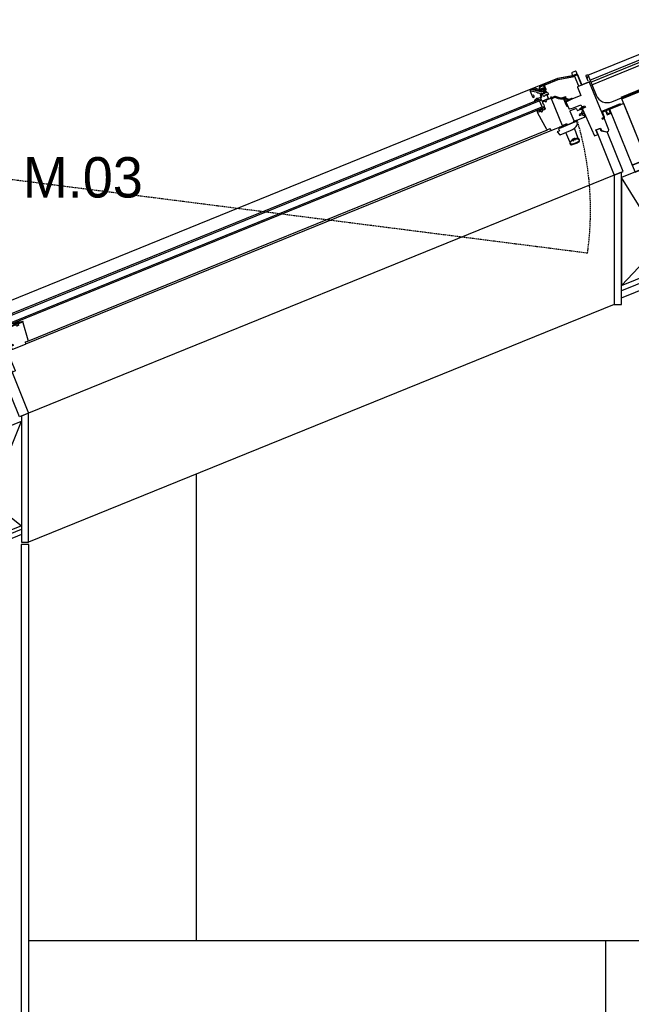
# Model space of a CAD drawing. Header units: millimetres. Extents: x -297000 to 504135, y -166520 to 252050.
# Tile 347 of 416: x 75977 to 77491, y -9397 to -6960. Entities that reach past the tile are written whole.
import ezdxf

# ---------------------------------------------------------------- set-up
doc = ezdxf.new("R2010")
doc.units = ezdxf.units.MM
doc.header["$MEASUREMENT"] = 0
doc.linetypes.add('HIDDEN2', pattern=[4.762499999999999, 3.175, -1.5875])
for name, color, linetype in [('010_T0100_T', 4, 'Continuous'), ('068_HATCH_H', 8, 'Continuous'), ('210_INSUL_G', 8, 'Continuous'), ('210_WALEX_E', 2, 'Continuous'), ('210_WALEX_G', 2, 'Continuous'), ('220_WALIN_E', 1, 'Continuous'), ('310_WINDO_E', 1, 'Continuous'), ('310_WINDO_G', 1, 'Continuous'), ('420_WAFIN_G', 1, 'Continuous'), ('450_CEIFI_G', 2, 'Continuous'), ('480_OTHFI_G', 4, 'Continuous')]:
    doc.layers.add(name, color=color, linetype=linetype)
doc.styles.add('VMX 2 MEDIUM 100', font='unvr55w.TTF', dxfattribs={"height": 200})

# ---------------------------------------------------------------- blocks, each defined once
blk = doc.blocks.new('VELUX')
at = {"layer": '310_WINDO_E', "color": 8, "linetype": 'HIDDEN2'}
blk.add_lwpolyline([(-184.5886118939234, -309.8431769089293), (-1556.357164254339, 462.4099769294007)], dxfattribs=at)
at = {"layer": '310_WINDO_E', "color": 8}
for points in [[(-161.6204545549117, 118.7208211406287), (-1665.873654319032, 118.7208211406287), (-1665.873654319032, 77.01371055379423)], [(-152.5837629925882, 5.019762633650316), (-1558.883764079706, 5.001187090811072)], [(-1550.133784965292, 10.0001629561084), (-161.3325716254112, 10.02078669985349)], [(-121.190602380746, -38.45033588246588), (-121.9175979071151, -12.64448707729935)], [(-99.1848527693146, -38.45439188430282), (-98.40717948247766, -10.94626253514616)], [(-50.58843390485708, -155.8921760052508), (-1615.588433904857, -155.8921760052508)]]:
    blk.add_lwpolyline(points, dxfattribs=at)
at = {"layer": '310_WINDO_E', "color": 8, "linetype": 'HIDDEN2'}
for centre, start, end in [((-887.9730166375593, 76.28388679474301), 149.9849371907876, 179.7231979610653), ((-852.9730166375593, 76.28388679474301), 329.9848841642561, 354.6872389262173)]:
    blk.add_arc(centre, 771.9007230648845, start, end, dxfattribs=at)
at = {"layer": '310_WINDO_G', "color": 2}
blk.add_line((-50.58855096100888, -35.89217599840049), (-50.5892532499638, -41.89217595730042), dxfattribs=at)
at = {"layer": '310_WINDO_G', "color": 3}
for points in [[(-23.12093343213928, 90.99732448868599), (-18.96818735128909, 95.14909854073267, -0.6681786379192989), (-17.77327054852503, 94.65398392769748), (-17.77473482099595, 82.14398401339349, -0.414213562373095), (-18.274793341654, 81.64404254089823), (-40.67479318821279, 81.64666441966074, -0.414213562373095), (-41.17473466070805, 82.14672294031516), (-41.1706192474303, 117.3067226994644, 0.4142135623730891), (-42.57045537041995, 118.7068865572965), (-51.71342464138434, 118.7079567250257, 0.3541185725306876), (-52.83840099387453, 117.797186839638), (-54.13506354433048, 111.700378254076, -0.414213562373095), (-54.96536815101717, 111.1613102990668), (-90.47045504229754, 118.7124931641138), (-161.6204545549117, 118.7208211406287, 0.4142135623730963), (-165.2708817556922, 115.071248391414), (-165.2726257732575, 100.1712484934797, 0.9999999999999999), (-160.5726258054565, 100.170698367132), (-160.5721985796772, 103.8206983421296)], [(-23.17448144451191, 84.30902156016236), (-23.17295981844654, 97.3090214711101, -0.9999999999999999), (-17.77295985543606, 97.3083894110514), (-17.78028707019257, 44.70838983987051, 0.414213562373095), (11.91623639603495, 15.0049137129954), (146.9162363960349, 15.0049137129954, 0.6681786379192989), (147.6235429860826, 16.71193771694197), (138.3981417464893, 22.13245171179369)], [(-1572.027334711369, 89.0317244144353), (-1578.642029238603, 89.80203719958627, 0.2338904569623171), (-1580.369612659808, 89.39856226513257, -0.5246925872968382), (-1582.90203691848, 90.11979978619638, 0.2464163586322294), (-1584.248284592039, 91.40103838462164), (-1590.624879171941, 93.2171003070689, 0.444655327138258), (-1593.142272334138, 91.64111606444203), (-1593.232182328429, 91.13155992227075, -0.3639702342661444), (-1594.217086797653, 90.30532337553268), (-1607.372097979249, 90.30686314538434, 0.3888787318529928), (-1611.357304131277, 86.65595255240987), (-1611.859791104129, 80.92023261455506, -0.3888787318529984), (-1612.856092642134, 80.0075049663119), (-1662.873303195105, 80.01335938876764, 0.4142135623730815), (-1665.873654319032, 77.01371055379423, 0.4142135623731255), (-1662.87400548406, 74.0133594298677), (-1660.874005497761, 74.0131253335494, -0.41421356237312), (-1659.87412255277, 73.01300829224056), (-1659.878710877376, 33.81269437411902, 1.106206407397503), (-1656.909033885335, 34.1126013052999), (-1657.827276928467, 37.31245428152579), (-1657.827042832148, 39.31245426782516)], [(-133.7732368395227, 91.91795567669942), (-131.6732368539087, 91.91770987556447, -0.4142135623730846), (-130.8733304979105, 91.11761624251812), (-130.8743605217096, 82.31761630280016, -0.414213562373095), (-132.0745009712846, 81.11775676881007), (-146.0745008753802, 81.11939544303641, -0.4142135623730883), (-147.2743604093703, 82.31953589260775), (-147.2735705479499, 89.06771052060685, 0.4477953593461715), (-149.8332897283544, 91.35326875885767), (-154.5041649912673, 90.82243176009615, -0.2635324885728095), (-155.2297859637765, 91.13109024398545, 0.5296731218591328), (-160.0201700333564, 90.85931185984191, -0.2489284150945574), (-160.6623930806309, 90.47177289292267), (-163.1880369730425, 90.33272055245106, 1.105060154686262), (-163.0147904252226, 88.28145128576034), (-160.1244181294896, 88.28111297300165)], [(-1651.188249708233, 55.27961874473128), (-1648.050242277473, 57.23995273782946, -0.5890450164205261), (-1646.520422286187, 56.39172557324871), (-1646.52113627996, 50.29172561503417, -0.4142135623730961), (-1676.824682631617, 19.99527238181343), (-1791.461411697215, 20.00869040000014, 0.0655434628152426), (-1791.720234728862, 19.9746465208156), (-1801.82500266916, 17.26834973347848)], [(-1651.429648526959, 37.5571118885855), (-1651.430121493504, 33.51632608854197, -0.9999999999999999), (-1653.380121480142, 33.51655433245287), (-1653.377617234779, 54.91155418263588, -0.4142135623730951), (-1649.727190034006, 58.56112693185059), (-1630.021215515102, 58.55882038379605, -0.41421356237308), (-1628.371408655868, 56.90862726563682), (-1628.37179997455, 53.56539928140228, -0.9999999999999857), (-1630.371799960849, 53.56563337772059), (-1630.371448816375, 56.56563335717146)]]:
    blk.add_lwpolyline(points, format="xyb", dxfattribs=at)
at = {"layer": '310_WINDO_G', "color": 1}
for points in [[(-139.7978607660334, 104.7955321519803), (-138.5080906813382, 106.0850003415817, 0.1989123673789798), (-138.3909002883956, 106.3678293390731, 0.4142135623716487), (-138.7908534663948, 106.7678761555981), (-139.7408534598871, 106.7679873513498, -0.4142135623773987), (-140.2407949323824, 107.2680458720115, -0.3639702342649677), (-139.8275613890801, 107.7604013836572), (-133.103774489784, 108.9451749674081, 0.3639702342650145), (-132.6905409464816, 109.4375304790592, 0.414213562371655), (-133.1904824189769, 109.9375889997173), (-140.1437862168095, 109.9384028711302, -0.5773502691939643), (-140.7498810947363, 110.9884738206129), (-138.1341668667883, 115.5177993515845, -0.267949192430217), (-137.7011249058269, 115.767748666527), (-130.289800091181, 115.7668811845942, -0.4142135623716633), (-129.789858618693, 115.2668226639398), (-129.7904906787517, 109.8668227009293, -0.4142135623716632), (-130.2905491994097, 109.3668812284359), (-130.6905491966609, 109.3669280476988, 0.4142135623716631), (-131.1906077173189, 108.8669865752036), (-131.1906462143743, 108.5380873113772, 0.3639702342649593), (-130.7775279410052, 108.0456350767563), (-129.153913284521, 107.7591520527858, -0.3639702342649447), (-128.7407950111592, 107.2666998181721, -0.4142135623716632), (-129.24085353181, 106.7667583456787), (-130.1908535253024, 106.7668695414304, 0.4142135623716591), (-130.5909003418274, 106.3669163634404, 0.1989123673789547), (-130.4737761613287, 106.0840599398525), (-128.0533488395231, 103.6630659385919, 0.1989123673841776), (-127.8205174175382, 103.5665920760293, 0.4142135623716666), (-127.4911895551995, 103.8958428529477), (-127.4896479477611, 117.0665534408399, 0.4142135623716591), (-128.4895308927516, 118.0666704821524), (-138.7400861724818, 118.0678702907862, 0.2679491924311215), (-139.6061700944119, 117.5679716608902), (-143.2840456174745, 111.1994259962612, -0.4663076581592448), (-144.0384676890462, 111.0664920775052), (-152.0248137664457, 117.7694252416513), (-161.6426720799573, 117.770550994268), (-160.4488154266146, 117.7704112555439), (-148.8212338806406, 110.588880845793, -0.1085948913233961), (-146.9712921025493, 108.7964028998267, 0.2315054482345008), (-141.2466054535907, 105.2717078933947, -0.1236823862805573), (-139.8532008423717, 104.8297117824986), (-134.4711718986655, 101.5056151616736), (-135.105502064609, 99.14563687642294, -0.2813554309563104), (-135.7817108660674, 98.62688935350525), (-138.8220059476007, 98.61614878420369), (-140.9055273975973, 99.90299184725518, 0.1113443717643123), (-142.153440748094, 100.3325340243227, -0.2130794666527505), (-150.9485267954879, 105.7548930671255, 0.1016607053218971), (-152.7057283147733, 107.4113896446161), (-164.5794259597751, 114.8236917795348, -0.4243871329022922), (-161.6426720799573, 117.770550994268)], [(-157.2100111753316, 115.7700321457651), (-153.4016905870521, 115.7695863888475, -0.1763269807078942), (-153.0803104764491, 115.6525709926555), (-144.9291209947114, 108.8112849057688, 0.3027756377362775), (-143.8264557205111, 108.6892253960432, -0.5622077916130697), (-141.4907949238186, 107.2681921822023), (-141.4910253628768, 105.2994379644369)], [(-135.2099738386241, 91.95839611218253, 0.01401238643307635), (-131.6732368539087, 91.91770987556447, -0.01401238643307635), (-135.2099738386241, 91.95839611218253, -0.7514281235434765), (-139.0579065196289, 91.17254945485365), (-139.6729935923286, 92.96826802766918, -0.1246883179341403), (-139.3429830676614, 94.2703952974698, 0.5118895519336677), (-139.5546578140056, 94.7086865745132), (-143.9784421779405, 95.48925302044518, 0.413478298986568), (-144.3258756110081, 95.24668750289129), (-145.1051307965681, 90.89423054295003, -1.050481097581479), (-145.6990392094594, 90.9742372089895), (-144.8429189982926, 97.23671808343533, -0.3749904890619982), (-143.2574762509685, 98.62000375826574), (-141.2455371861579, 98.61976826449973, -0.1316524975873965), (-140.7955513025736, 98.49913845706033), (-139.342288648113, 97.6598700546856, 0.1320706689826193), (-139.1918001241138, 97.61966046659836), (-135.0587461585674, 97.62597185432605, -0.2126525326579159), (-134.1525368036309, 97.26200115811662, 0.2029353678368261), (-133.7217827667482, 97.07960199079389), (-133.6922265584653, 97.07959853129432, 0.3048829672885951), (-133.1365723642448, 97.45304509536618), (-132.6580567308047, 98.62652373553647), (-132.6552872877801, 99.73594719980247, 0.6135550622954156), (-132.9578843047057, 99.92462593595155), (-133.7202858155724, 99.41608684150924, -0.9584509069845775), (-133.9411451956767, 99.74915340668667), (-133.1549585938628, 100.5186361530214, -0.2044135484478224), (-132.0720557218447, 100.9805120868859, -0.2044135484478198), (-130.9892610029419, 100.5183826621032), (-130.2032545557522, 99.74871589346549, -0.9584509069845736), (-130.4241918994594, 99.41570103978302), (-131.1864743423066, 99.92441859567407, 0.6135550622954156), (-131.4891155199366, 99.7358107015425), (-131.4866057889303, 98.62638661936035), (-131.0083648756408, 97.45279599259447, 0.3048829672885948), (-130.4527981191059, 97.07921936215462), (-130.423241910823, 97.07921590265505, 0.2029353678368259), (-129.9924451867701, 97.26151422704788, -0.5188654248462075), (-128.0541579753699, 96.95566547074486), (-127.7172286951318, 96.27052934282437, 0.1055898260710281), (-127.4586798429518, 95.94246278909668, -0.5722618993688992), (-127.0381744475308, 90.29196573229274, -0.2990716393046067), (-128.1338837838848, 90.21998866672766, 0.1581817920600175), (-131.6732368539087, 91.91770987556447)], [(-128.8068245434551, 98.25548291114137, -0.4931450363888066), (-129.2898599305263, 97.62612948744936), (-130.180828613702, 97.62623377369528, -0.3394542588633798), (-130.6637481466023, 97.99688077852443), (-130.8650946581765, 98.748668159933, -0.4931454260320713), (-130.5752727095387, 99.12627995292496), (-130.4662403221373, 99.12626719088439, 0.4931454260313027), (-130.1764183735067, 99.50387898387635), (-130.6723802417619, 101.355700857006, 0.3394542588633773), (-131.1552997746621, 101.726347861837), (-132.9946369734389, 101.7265631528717, 0.3394542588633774), (-133.4776432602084, 101.3560292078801), (-133.9740386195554, 99.50432348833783, 0.4931454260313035), (-133.6843050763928, 99.12664385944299), (-133.5752726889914, 99.12663109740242, -0.4931454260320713), (-133.2855391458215, 98.74895146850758), (-133.4870616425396, 97.99721124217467, -0.3394542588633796), (-133.9700679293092, 97.62667729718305), (-138.9702456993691, 97.62726255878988, -0.1316524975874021), (-139.3202347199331, 97.72108574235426), (-140.4290055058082, 98.36140790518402, -1.000000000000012), (-139.9289041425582, 99.2273747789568), (-139.0521684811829, 98.72105437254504, 0.1316524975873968), (-138.7021794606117, 98.62723118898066), (-135.7817108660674, 98.62688935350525, 0.339454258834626), (-135.105502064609, 99.14563687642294), (-133.9898282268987, 103.3074397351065, 0.1539147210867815), (-134.0081422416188, 103.7280293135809), (-134.965012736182, 106.3579671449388, 0.339454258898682), (-135.64110008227, 106.8768729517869), (-139.7685137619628, 106.8773560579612, -0.8838569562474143), (-139.8537674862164, 107.5668038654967), (-138.6183967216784, 107.8772214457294), (-134.9862160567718, 107.8767963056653, 1), (-134.1862160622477, 107.8767026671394), (-130.3038541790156, 107.8762482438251), (-129.0685561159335, 107.5655414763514, -0.8838569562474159), (-129.1539712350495, 106.8761136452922), (-133.0839679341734, 106.8765736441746, 0.4931454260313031), (-133.7602191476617, 105.9954794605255), (-132.5084878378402, 103.2453329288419, 0.3394542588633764), (-131.832400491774, 102.7264271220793), (-131.1551827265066, 102.7263478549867, -0.3394542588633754), (-129.7064241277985, 101.6144068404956), (-128.806824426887, 98.2554824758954)], [(-1552.752525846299, 64.00046984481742), (-1558.992672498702, 60.08607464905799, -0.1410144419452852), (-1559.25842829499, 60.00963687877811), (-1559.575759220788, 60.00967402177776, -0.5479027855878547), (-1559.717391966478, 60.53612698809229), (-1557.281161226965, 62.91749315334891, 0.7740874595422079), (-1557.921242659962, 64.00107483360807, 0.1273401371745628), (-1558.201758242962, 63.8353717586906), (-1561.869314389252, 60.15695369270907, -0.1993271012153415), (-1562.223448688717, 60.00998392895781), (-1562.603602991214, 60.01002842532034, -0.6701119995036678), (-1562.814538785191, 60.5233152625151), (-1560.373487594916, 62.93786080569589, 0.80753206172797), (-1561.069084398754, 64.00144328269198, 0.106481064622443), (-1561.298184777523, 63.8516086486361), (-1564.947165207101, 60.15890288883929, -0.2004910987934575), (-1565.302876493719, 60.0103443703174), (-1565.68929518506, 60.01038959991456, -0.6665598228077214), (-1565.902315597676, 60.52159410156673), (-1563.47386796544, 62.97132496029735, 0.9999998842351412), (-1564.40533254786, 63.87817320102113), (-1568.023377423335, 60.16191694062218, -0.2024250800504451), (-1568.381691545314, 60.01070473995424), (-1582.176750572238, 60.01231942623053, -0.3647853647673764), (-1582.669353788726, 60.42697067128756), (-1583.247407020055, 63.76368861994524, 0.3647853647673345), (-1583.542968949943, 64.01247936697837), (-1584.538389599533, 64.0125958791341, 0.3647135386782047), (-1584.833996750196, 63.76394927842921), (-1585.413737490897, 60.42716611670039, -0.3647135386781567), (-1585.906415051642, 60.01275597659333), (-1616.672576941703, 60.01635709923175), (-1626.161010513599, 61.50499771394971), (-1638.291749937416, 61.50655469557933), (-1650.270668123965, 60.08255481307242, 0.08308792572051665), (-1650.524140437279, 60.0085370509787), (-1653.168512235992, 58.73145243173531, 1.000000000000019), (-1652.601635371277, 57.56155900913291), (-1650.166386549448, 58.74156924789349, -0.08341632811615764), (-1649.911974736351, 58.81604149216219), (-1638.214835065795, 60.20654481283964), (-1626.262452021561, 60.20501072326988), (-1616.706172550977, 58.70572576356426, -0.3293791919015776), (-1616.288732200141, 58.28273975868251), (-1615.703961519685, 54.20470732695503, 0.869286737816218), (-1614.574100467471, 54.20786876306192), (-1614.01280300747, 58.57998587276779, -0.3747155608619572), (-1613.517417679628, 59.01178500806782), (-1587.839792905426, 59.00037393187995, -0.4142135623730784), (-1587.339851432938, 58.50031541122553), (-1587.340588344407, 52.20451823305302, 0.441346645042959), (-1585.840763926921, 50.70434267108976), (-1582.349532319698, 50.70393402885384, 0.437042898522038), (-1580.849356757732, 52.20375844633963), (-1580.848609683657, 58.58637971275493, -0.3639702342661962), (-1580.356157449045, 58.99949798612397), (-1561.834925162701, 59.00573566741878, -0.414213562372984), (-1561.534960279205, 58.70570055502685), (-1561.535193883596, 56.7099033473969, 0.8542027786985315), (-1557.535193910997, 56.7094351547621), (-1557.534996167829, 58.39885228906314, -0.4931454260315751), (-1557.157316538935, 58.68858583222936), (-1543.820368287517, 58.68912754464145, 0.9565027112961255), (-1543.762498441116, 59.98655311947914), (-1553.614346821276, 60.86599846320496, -0.7185673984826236), (-1553.835587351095, 61.78758036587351), (-1552.090739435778, 62.88210981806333, 0.9725396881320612), (-1552.752525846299, 64.00046984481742, 0.01392129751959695), (-1552.783669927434, 63.98204042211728)], [(-1610.281165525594, 26.81218439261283, -1.073253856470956), (-1610.351450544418, 27.80721144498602), (-1598.826332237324, 29.40586246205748), (-1592.0809078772, 29.40507292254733), (-1592.081376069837, 25.40507294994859), (-1597.649468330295, 25.40572468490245), (-1597.016825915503, 27.05756668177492, 0.5578057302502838), (-1597.533027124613, 27.73396181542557), (-1598.283009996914, 27.65968957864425), (-1610.351567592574, 26.80721145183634)]]:
    blk.add_lwpolyline(points, format="xyb", dxfattribs=at)
for points in [[(-41.17159069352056, 109.0071809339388), (-41.17135659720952, 111.0071809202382), (-49.74872889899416, 111.0081848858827, -0.1543871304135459), (-54.55151311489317, 110.5418228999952), (-89.91467569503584, 118.0628214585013), (-124.8986536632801, 118.0671961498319), (-124.8988877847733, 116.0669811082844), (-90.12542323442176, 116.062910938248), (-54.9675654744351, 108.5855763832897, 0.1433809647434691), (-49.36376686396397, 109.0081398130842), (-44.72137314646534, 109.0075964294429)], [(-155.3169307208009, 91.15117329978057), (-154.9412164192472, 88.28050628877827), (-160.1244181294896, 88.28111297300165), (-159.4303900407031, 91.51690071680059, -0.4494148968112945)], [(-125.4870802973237, 79.79185868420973), (-123.2879092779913, 79.79160127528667, -0.244237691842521), (-122.4698057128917, 79.36650564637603, 0.2442376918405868), (-120.0154950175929, 78.0912187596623), (-114.229773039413, 78.09054155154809, -0.2397059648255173), (-111.8053552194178, 76.85703399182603, 0.2453867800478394), (-91.80757513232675, 67.01481674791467), (-88.83784245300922, 67.01396755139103), (-88.83727055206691, 69.01396746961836), (-91.8317187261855, 69.01482373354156, -0.2456447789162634), (-110.1905743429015, 78.03707123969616, 0.2395505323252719), (-114.2295389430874, 80.09054153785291), (-120.0152609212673, 80.0912187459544, -0.2442376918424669), (-120.8333644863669, 80.51631437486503, 0.2442376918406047), (-123.2876751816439, 81.79160126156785), (-125.4868462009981, 81.79185867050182)], [(-148.2016980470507, 62.17306681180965, 0.5596507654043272), (-155.9022088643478, 61.85929807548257, -0.3262996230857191), (-156.0927425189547, 61.7201737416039), (-159.0125804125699, 61.72051550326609, -0.2962134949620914), (-159.1952756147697, 61.83918955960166), (-160.1217075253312, 63.92064533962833), (-160.8756970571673, 62.22769043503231, -0.6494075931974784), (-161.4238243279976, 62.22775459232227), (-162.0017589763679, 63.52622606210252), (-162.7265064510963, 61.89892921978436, -0.2962134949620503), (-163.0005909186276, 61.7209822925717), (-163.6885700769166, 61.72175217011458, -0.3888787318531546), (-163.9623883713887, 62.02064263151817), (-163.9623721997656, 62.15880475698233), (-163.4590930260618, 63.63895289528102, 0.2499409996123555), (-167.6622611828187, 63.64583568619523), (-167.0655913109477, 61.88967598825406), (-167.0656074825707, 61.7515138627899, -0.3888787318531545), (-167.3394957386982, 61.45268750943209), (-168.3664140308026, 61.36296491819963, 0.4142135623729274), (-168.5482471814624, 61.14631611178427), (-168.5134315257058, 60.74783415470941, 0.4142135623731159), (-167.8634851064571, 60.20233470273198), (-162.5657923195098, 60.17209766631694), (-159.6273076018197, 60.17175372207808), (-159.6273545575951, 59.77058744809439, 1.000000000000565), (-155.1273545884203, 59.77006073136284), (-155.1273076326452, 60.17122700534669), (-148.4788784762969, 60.17044881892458, 0.2503887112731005), (-148.2294836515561, 60.30365632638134), (-147.1926575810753, 61.52047792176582, 0.5995026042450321), (-147.4419821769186, 61.98727041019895), (-147.9243441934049, 61.98732686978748, -0.3038513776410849)], [(-94.1235136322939, 46.58070469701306), (-93.07888727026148, 46.67197445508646), (-93.07865201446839, 48.68188049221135, -0.3831066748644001), (-93.26581581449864, 48.87266135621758), (-93.58744452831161, 56.15939031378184, -0.4027267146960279), (-92.67180782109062, 57.20000328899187), (-81.77972134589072, 58.1114755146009), (-79.34913870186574, 58.11119101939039), (-76.18479742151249, 58.17388039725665), (-76.18468775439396, 59.11082063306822, 0.41421356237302), (-77.18457069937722, 60.11093767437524), (-81.86314057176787, 60.11148529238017), (-83.5153968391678, 59.9732210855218, -0.2207343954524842), (-83.91068690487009, 60.11796754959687), (-89.9519085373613, 66.16060357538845, -0.6681786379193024), (-89.59825524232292, 67.0141155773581), (-92.94389342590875, 67.01450717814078, -0.03863897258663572), (-96.50013927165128, 67.20358331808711, 0.005182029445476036), (-95.99999077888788, 67.11561759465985, -0.3670636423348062), (-95.5814928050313, 66.62224637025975), (-95.58273382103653, 56.01963634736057, 0.01105729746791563), (-95.58224747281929, 55.99752980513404), (-95.20669824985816, 47.48919307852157, 0.4140144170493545)], [(-93.58159428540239, 65.7551327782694, -0.6681786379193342), (-92.72799951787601, 66.10858625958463), (-87.11813341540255, 60.49740675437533, -0.6383580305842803), (-87.4300328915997, 59.64563627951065), (-92.83858900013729, 59.19303716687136, 0.01452509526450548), (-93.0117510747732, 59.17346757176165, -0.4563527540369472), (-93.58230671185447, 59.66852296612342)], [(-69.26720767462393, 26.61001073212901, -0.8497457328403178), (-69.42637224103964, 27.58398119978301), (-59.51227116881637, 30.91447098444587, 0.09464960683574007), (-58.95942344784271, 30.80880425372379), (-53.08074383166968, 30.80811616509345), (-53.0812120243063, 26.80811619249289), (-58.64965066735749, 26.80876796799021), (-58.01700825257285, 28.46060996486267, 0.5578057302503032), (-58.53320946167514, 29.13700509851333)], [(-1601.421562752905, 20.47954327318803), (-1599.989599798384, 18.9247059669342), (-1597.414042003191, 16.38207964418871), (-1596.9826779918, 16.14276173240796, 0.3249897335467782), (-1596.282450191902, 16.22856565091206), (-1596.28225390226, 17.90556460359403, -0.6681786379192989), (-1595.77009704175, 18.11763669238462), (-1595.070178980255, 17.41755476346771, -0.1989123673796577), (-1594.982335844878, 17.20541244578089, 0.1871993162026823), (-1593.982394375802, 16.7052954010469), (-1587.882394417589, 16.70458140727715), (-1587.8827689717, 13.50458142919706), (-1593.982768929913, 13.50529542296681, 0.2959281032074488), (-1594.982850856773, 12.80541247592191, -0.1989123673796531), (-1595.070743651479, 12.59329072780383), (-1595.600094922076, 12.06406336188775, -0.6681786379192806), (-1596.282904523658, 12.34698599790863), (-1596.282713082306, 13.9825635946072, 0.3249897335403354), (-1596.697380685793, 14.55329300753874), (-1597.166560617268, 14.70566808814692), (-1600.431223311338, 18.51864839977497), (-1601.872303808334, 20.09293969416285, -1.154966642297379)], [(-131.2139473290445, 5.026144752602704), (-131.2142049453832, 2.825201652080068), (-86.71420525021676, 2.819993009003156), (-86.7139720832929, 4.81205269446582), (-91.15709482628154, 4.812572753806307), (-91.50718315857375, 5.03545778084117, 0.6985882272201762), (-95.14356463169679, 3.248866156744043), (-110.1435646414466, 3.250621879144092, 0.2549802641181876), (-114.0405265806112, 5.979507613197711), (-124.2202573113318, 5.969463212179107, -0.3071037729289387), (-125.6139474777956, 5.024546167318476), (-125.6139474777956, 5.024546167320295), (-131.2139474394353, 5.025201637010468)], [(-61.40304454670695, 10.37275299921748), (-61.5731688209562, 12.52166920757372, 0.3786120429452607), (-64.43167694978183, 15.28199623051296), (-65.39833613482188, 15.3095578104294), (-65.86751606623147, 15.46193289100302, -0.3249897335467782), (-66.28218366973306, 16.03266230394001), (-66.28198738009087, 17.7096612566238, 0.6681786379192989), (-66.79409458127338, 17.9218532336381), (-67.4941765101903, 17.22193517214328, 0.1989123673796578), (-67.58206930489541, 17.00981342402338), (-67.58212782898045, 16.50981342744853), (-74.68212778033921, 16.51064446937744), (-74.68250233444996, 13.31064449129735), (-67.58250238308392, 13.30981344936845), (-67.58260772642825, 12.40981345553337), (-66.96551381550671, 11.86831986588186, 0.6681786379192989), (-66.28263800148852, 12.15108265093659), (-66.28244656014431, 13.78666024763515, -0.3249897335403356), (-65.86764536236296, 14.35729257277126), (-65.39842977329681, 14.50955781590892), (-65.13884586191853, 14.52028951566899, -0.404325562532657), (-62.01287307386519, 11.76010507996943), (-61.90304454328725, 10.37281152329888, 0.9999999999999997)]]:
    blk.add_lwpolyline(points, format="xyb", close=True, dxfattribs=at)
for points in [[(-41.17159074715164, 109.006722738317), (-41.17486809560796, 81.00672294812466), (-48.8248683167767, 81.0076183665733), (-48.82159096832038, 109.0076181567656)], [(-1590.374015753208, 88.27999504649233), (-150.572017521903, 88.27999488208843), (-150.5724857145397, 84.27999490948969), (-1590.374015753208, 84.27999501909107), (-1590.374015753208, 88.27999504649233)], [(-1590.376356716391, 68.28777872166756), (-150.5743584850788, 68.27999501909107), (-150.5748266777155, 64.27999504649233), (-1590.376356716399, 64.27999504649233), (-1590.375888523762, 68.27999501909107)]]:
    blk.add_lwpolyline(points, close=True, dxfattribs=at)
for points in [[(-1588.374483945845, 84.28777861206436), (-1588.376356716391, 68.28777872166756)], [(-152.5725743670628, 68.2799950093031), (-152.5724857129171, 84.28028695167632)]]:
    blk.add_lwpolyline(points, dxfattribs=at)
at = {"layer": '310_WINDO_G', "color": 2}
for points in [[(-125.583763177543, 5.016602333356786), (-152.5837629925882, 5.019762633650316, -0.414213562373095), (-154.083587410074, 6.519938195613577), (-154.0832947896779, 9.01993817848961, 0.414213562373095), (-155.0831777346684, 10.02005521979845), (-161.3325716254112, 10.02078669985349, -0.3838640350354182), (-162.8241972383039, 11.36416860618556), (-167.7006143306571, 57.81247546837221, -0.4452286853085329), (-165.7113119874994, 60.02129956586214), (-160.1159380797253, 60.02064463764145, 1.095445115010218), (-154.638712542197, 60.02000353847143), (-147.0773253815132, 60.01911849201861), (-147.0763889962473, 68.01911843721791), (-146.0763890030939, 68.01900138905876), (-146.0759208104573, 72.01900136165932), (-147.0759208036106, 72.01911840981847), (-147.0753355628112, 77.0191183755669), (-146.0751014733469, 79.01900131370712), (-140.0751015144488, 79.01829902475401), (-140.0753941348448, 76.5182990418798), (-137.0753941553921, 76.51794789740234), (-137.0749844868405, 80.01794787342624), (-125.5749845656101, 80.01660181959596, -0.4142135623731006), (-124.0751601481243, 78.5164262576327), (-124.0835876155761, 6.516426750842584, -0.414213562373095)], [(-1600.384669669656, -2.73328455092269, -0.3888787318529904), (-1601.754110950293, -4.227416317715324), (-1606.172045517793, -4.613414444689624, 0.3888787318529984), (-1607.085006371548, -5.609502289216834), (-1607.089662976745, -45.39317084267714, -0.4142135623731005), (-1608.589838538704, -46.89299526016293), (-1615.589838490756, -46.89299526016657), (-1615.588433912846, -34.8921760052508), (-1628.088433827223, -34.89071300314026), (-1628.089253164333, -41.89071285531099), (-1638.490107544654, -49.18949550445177), (-1642.390107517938, -49.1890390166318), (-1644.389873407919, -47.18880493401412), (-1644.386303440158, -16.68880514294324), (-1643.886244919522, -16.18886367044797), (-1639.386244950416, -16.18939038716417), (-1639.385964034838, -13.78939040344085), (-1643.88596400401, -13.78886368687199), (-1644.38590547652, -13.28880516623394), (-1644.377700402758, 56.8111943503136), (-1643.377583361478, 57.81107729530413), (-1632.468492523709, 57.80980040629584), (-1631.378285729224, 51.80967275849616), (-1628.378285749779, 51.8093216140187), (-1628.377500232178, 58.52038480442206), (-1627.885047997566, 58.9335030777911), (-1623.158520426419, 58.09951829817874, -0.2914734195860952), (-1621.97023142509, 57.01039614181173), (-1614.079724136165, 27.54882878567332, 0.3394542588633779), (-1613.113885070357, 26.8075347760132), (-1605.412821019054, 26.80663338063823, -0.3149557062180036), (-1604.004038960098, 25.82125790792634), (-1600.473561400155, 16.15538864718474, -0.08780315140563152), (-1600.382519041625, 15.64058855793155)], [(-1594.936790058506, 12.80540708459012, 0.0763208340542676), (-1594.982885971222, 12.50541247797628), (-1594.983165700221, 10.11555008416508, 0.08748866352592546), (-1594.892764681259, 9.602509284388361), (-1593.579204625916, 5.992217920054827, 0.3152987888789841), (-1592.169781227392, 5.005083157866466), (-1558.883764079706, 5.001187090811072, 0.414213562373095), (-1557.38358851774, 6.50101150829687), (-1557.383295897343, 9.001011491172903, -0.414213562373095), (-1556.383178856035, 10.00089443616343), (-1550.133784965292, 10.0001629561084, 0.3838640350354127), (-1548.641844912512, 11.34319564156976), (-1543.891342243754, 56.49037568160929, 0.4452286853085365), (-1545.880127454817, 58.69966540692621), (-1556.677478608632, 58.70092921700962, 0.4131178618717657), (-1557.180185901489, 58.20098805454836), (-1557.18053704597, 55.20098807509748, -0.414213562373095), (-1557.68059556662, 54.70104660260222), (-1561.380595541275, 54.70147968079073, -0.414213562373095), (-1561.880537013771, 55.20153820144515), (-1561.880185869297, 58.20153818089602, 0.414213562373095), (-1562.380127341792, 58.70159670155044), (-1579.880127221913, 58.70364504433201, 0.4142135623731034), (-1580.880244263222, 57.70376209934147), (-1580.880888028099, 52.2037621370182, -0.414213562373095), (-1582.381063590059, 50.70393771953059), (-1585.881063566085, 50.70434738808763, -0.414213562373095), (-1587.380887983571, 52.20452295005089), (-1587.380244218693, 57.70452291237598, 0.414213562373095), (-1588.380127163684, 58.70463995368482), (-1612.377478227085, 58.70744879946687, 0.414213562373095), (-1612.877536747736, 58.20750732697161), (-1612.878964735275, 46.00750741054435, 0.414213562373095), (-1612.37902326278, 45.50744888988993), (-1605.679023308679, 45.50666466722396, -0.414213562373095), (-1604.679140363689, 44.50654762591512), (-1604.680689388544, 31.27246639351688, 0.3394542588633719), (-1603.939621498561, 30.30645381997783), (-1600.58090781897, 29.40606783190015), (-1592.0809078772, 29.40507292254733), (-1592.081376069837, 25.40507294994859), (-1599.211900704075, 25.40590756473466, 0.5205670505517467), (-1600.151750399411, 24.0639974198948), (-1599.06019084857, 21.06386963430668, 0.315298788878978), (-1598.120575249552, 20.40577979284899), (-1595.981961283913, 20.40552947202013, -0.414213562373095), (-1594.982078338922, 19.40541243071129), (-1594.982277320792, 17.70541244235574, 0.1316524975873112), (-1594.848361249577, 17.20539676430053, 0.2679491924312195), (-1593.982394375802, 16.7052954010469), (-1587.882394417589, 16.70458140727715), (-1587.8827689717, 13.50458142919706), (-1593.982768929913, 13.50529542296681, 0.3275382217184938)], [(-74.68279202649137, 13.31064452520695), (-67.5827920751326, 13.30981348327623), (-67.58289741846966, 12.40981348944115), (-64.52259551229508, 9.348795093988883, -0.1989123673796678), (-64.08337983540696, 8.288083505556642), (-64.08361143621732, 6.309403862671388, -0.414213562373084), (-65.58378699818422, 4.809579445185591), (-90.58378682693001, 4.812505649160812, -0.414213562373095), (-92.0836112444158, 6.312681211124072), (-92.08068504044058, 31.31268103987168, -0.414213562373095), (-90.58050947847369, 32.81250545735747), (-76.58050957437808, 32.81086678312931, -0.414213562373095), (-75.08068515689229, 31.31069122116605), (-75.08105971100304, 28.11069124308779, 0.414213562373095), (-73.58123529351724, 26.61051568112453), (-65.58123534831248, 26.60957929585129, -0.414213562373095), (-64.08141093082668, 25.10940373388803), (-64.08182980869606, 21.53072410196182, -0.1989123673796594), (-64.52129378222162, 20.47011536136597), (-67.58231217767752, 17.4098134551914), (-67.58241752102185, 16.50981346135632), (-74.6824174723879, 16.51064450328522)], [(-109.1858304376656, -12.64597730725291, 0.1667956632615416), (-87.69556602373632, -5.274669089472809, 0.1940821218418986), (-87.13171693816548, -4.304383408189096), (-86.18918452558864, 2.240782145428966, 0.4567162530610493), (-86.68402094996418, 2.812049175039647), (-132.184020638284, 2.817374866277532), (-135.1840791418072, 2.317726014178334), (-135.1847229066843, -3.182273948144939), (-140.8578343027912, -3.181609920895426), (-141.1847777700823, -3.650647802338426), (-138.229305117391, -11.66191212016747, 0.3140689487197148), (-136.8221914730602, -12.64274252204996)], [(-121.4894350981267, -43.44164495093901), (-121.489124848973, -40.79103383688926, -0.2453926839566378), (-120.9318571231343, -39.72425170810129, -0.09864253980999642), (-114.1986283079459, -36.78592808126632, -0.4786669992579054), (-113.2887417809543, -37.51877523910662), (-113.2888102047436, -38.1033533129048, 0.414213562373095), (-112.7888687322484, -38.60341183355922), (-112.2888687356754, -38.6034703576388, 0.4142135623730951), (-111.7888102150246, -38.10352888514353), (-111.788634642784, -36.603528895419, -0.414213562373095), (-111.0385468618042, -35.85361668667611), (-109.3385468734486, -35.8538156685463, -0.4142135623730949), (-108.5886346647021, -36.60390344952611), (-108.5888102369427, -38.10390343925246, 0.414213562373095), (-108.0888687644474, -38.60396195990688), (-107.5888687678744, -38.60402048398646, 0.4142135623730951), (-107.0888102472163, -38.10407901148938), (-107.088741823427, -37.51950093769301, -0.4786669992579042), (-106.1786837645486, -36.78686680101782, -0.09864253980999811), (-99.44614298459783, -39.72676657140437, -0.2453926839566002), (-98.88912500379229, -40.79367912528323), (-98.88943525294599, -43.44429023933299, -0.3592692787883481), (-100.3476420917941, -45.21133093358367, -0.09587320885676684), (-120.0316419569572, -45.20902695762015, -0.3592692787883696)]]:
    blk.add_lwpolyline(points, format="xyb", close=True, dxfattribs=at)
for points in [[(-20.57498528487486, 80.00431176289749), (-21.57486822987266, 81.00442880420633), (-52.17486802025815, 81.00801047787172), (-53.17498506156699, 80.00812753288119), (-53.17754841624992, 58.10812768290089), (-81.72754822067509, 58.11146940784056), (-91.76569643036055, 56.84455006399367, 0.3778685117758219), (-93.07787075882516, 55.35653158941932), (-93.07974206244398, 39.36906436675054, 0.3778685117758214), (-91.76791610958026, 37.88073875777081), (-81.73006475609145, 36.61146955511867), (-61.58006489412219, 36.60911103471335), (-61.58043695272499, 33.43043140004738, 0.1989123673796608), (-61.14122127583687, 32.36971981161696), (-60.02003218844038, 31.24826822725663, 0.1989123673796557), (-58.95942344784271, 30.80880425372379), (-53.08074383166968, 30.80811616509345), (-53.0812120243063, 26.80811619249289), (-60.02945345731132, 26.80892947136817, 0.4241829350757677), (-61.52877227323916, 25.25823890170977), (-59.08918155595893, -46.89217592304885), (-50.58983849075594, -46.89217592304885), (-50.58843391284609, -34.8921760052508), (-38.08843399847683, -34.89363910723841), (-38.08925333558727, -41.89363905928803), (-27.69010785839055, -49.19485631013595), (-22.59010789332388, -49.19545325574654), (-20.58987381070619, -47.19568736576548), (-20.58636236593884, -17.19568757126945), (-21.58624531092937, -16.19557052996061), (-25.58624528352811, -16.19510233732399), (-25.58596436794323, -13.79510235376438), (-21.58596439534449, -13.795570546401), (-20.58584735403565, -12.79568760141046), (-20.57498528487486, 80.00431176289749)], [(-113.2876930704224, -35.31359701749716, -0.3568872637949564), (-113.371709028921, -35.4083368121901, 0.1125732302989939), (-121.61745613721, -38.73938928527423, 0.2453926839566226), (-122.6891248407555, -40.79089337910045), (-122.6894350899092, -43.44150449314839, 0.3592692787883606), (-120.2597798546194, -46.38714117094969, 0.04782695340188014), (-110.1898929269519, -47.3537630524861, 0.04782695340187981), (-100.1197799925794, -46.38949852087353, 0.3592692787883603), (-97.68943526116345, -43.44443069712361), (-97.68912501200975, -40.79381958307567, 0.2453926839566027), (-98.76031343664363, -38.74206467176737, 0.1125732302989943), (-107.0052805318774, -35.40908199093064, -0.3568872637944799), (-107.0892743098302, -35.31432253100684, 0.4026134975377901), (-108.0883713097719, -34.35396198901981), (-112.2883712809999, -34.35347038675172, 0.4026134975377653), (-113.2876930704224, -35.31359701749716, -0.4026134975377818), (-112.2883712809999, -34.35347038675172), (-108.0883713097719, -34.35396198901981, -0.4026134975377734), (-107.0892743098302, -35.31432253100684)]]:
    blk.add_lwpolyline(points, format="xyb", dxfattribs=at)
at = {"layer": '310_WINDO_G', "color": 3}
for points in [[(-1694.385099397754, 2.004897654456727), (-1646.885099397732, 2.004897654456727, -0.414213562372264), (-1644.385099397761, -0.4951023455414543), (-1644.385099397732, -13.49510234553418, 0.414213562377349), (-1643.885099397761, -13.99510234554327), (-1639.585099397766, -13.99510234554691), (-1639.585099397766, -15.99510234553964), (-1643.885099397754, -15.995102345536, -0.4142135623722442), (-1646.385099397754, -13.49510234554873), (-1646.385099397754, -0.4951023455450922, 0.4142135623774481), (-1646.885099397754, 0.004897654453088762), (-1654.485665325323, 0.00489765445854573), (-1654.485665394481, -10.995102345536), (-1664.973840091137, -10.99510234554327), (-1664.970946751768, 0.004897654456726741), (-1694.385099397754, 0.004897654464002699)], [(29.41415264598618, 2), (-18.08584735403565, 2, 0.414213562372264), (-20.58584735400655, -0.5), (-20.58584735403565, -13.49999999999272, -0.414213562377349), (-21.08584735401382, -14.00000000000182), (-25.38584735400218, -14.00000000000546), (-25.38584735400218, -15.99999999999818), (-21.08584735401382, -15.99999999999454, 0.4142135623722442), (-18.5858473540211, -13.50000000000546), (-18.58584735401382, -0.500000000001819, -0.4142135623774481), (-18.08584735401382, -3.637978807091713e-12), (-10.485281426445, 0), (-10.48528135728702, -10.99999999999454), (0.002893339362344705, -11.00000000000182), (0, 0), (29.41415264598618, 7.275957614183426e-12)]]:
    blk.add_lwpolyline(points, format="xyb", close=True, dxfattribs=at)
for points in [[(-1662.970946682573, 0.004897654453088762), (-1662.973313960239, -8.995102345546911), (-1656.485665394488, -8.995102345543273), (-1656.485665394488, 0.00489765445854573)], [(-2.000000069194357, -5.456968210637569e-12), (-1.997632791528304, -9.000000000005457), (-8.485281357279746, -9), (-8.485281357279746, 1.818989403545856e-12)]]:
    blk.add_lwpolyline(points, close=True, dxfattribs=at)
at = {"layer": '310_WINDO_G', "color": 2}
for points in [[(-1615.588433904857, -35.8921760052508), (-1615.588433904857, -155.8921760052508), (-1639.588433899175, -155.8926980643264), (-1639.588122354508, -50.19217767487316), (-1637.358335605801, -50.1921759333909), (-1626.274272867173, -42.41200358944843), (-1626.274277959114, -35.89216727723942), (-1615.588433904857, -35.8921760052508)], [(-50.58843390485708, -35.8921760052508), (-50.58843390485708, -155.8921760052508), (-26.58843391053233, -155.8926980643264), (-26.58874545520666, -50.19217767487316), (-28.81853220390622, -50.1921759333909), (-39.90259494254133, -42.41200358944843), (-39.90258985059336, -35.89216727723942), (-50.58843390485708, -35.8921760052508)]]:
    blk.add_lwpolyline(points, dxfattribs=at)
blk = doc.blocks.new('VELUX_dakraam')
at = {"layer": '210_WALEX_E'}
for points in [[(-1783.462799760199, 168), (-1783.462799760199, 18), (-1745.462799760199, 18), (-1745.462799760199, 168), (-1783.462799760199, 168)], [(-80.49213921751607, 168), (-80.49213921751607, 18), (-42.49213921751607, 18), (-42.49213921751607, 168), (-80.49213921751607, 168)], [(-1745.462799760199, 18), (-2245.462799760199, 18), (-2245.462799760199, 0), (-1745.462799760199, 0), (-1745.462799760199, 18)], [(7.311106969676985, 18), (-80.49213921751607, 18), (-80.49213921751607, 0), (0, 0), (7.311106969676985, 18)], [(0, 0), (358.3866432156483, -348.6531427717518), (370.9381563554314, -335.7512236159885), (7.311106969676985, 18), (0, 0)]]:
    blk.add_lwpolyline(points, dxfattribs=at)
at = {"layer": '210_WALEX_E', "color": 1}
for points in [[(-217.0976307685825, -247.5014237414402), (-100.5260592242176, -247.5012202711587), (-68.6550776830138, -278.5064356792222), (103.9277268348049, -101.1045597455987), (-5.513811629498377e-12, 0), (-116.570255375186, -7.519485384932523e-05), (-217.0976307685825, -247.5014237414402)], [(-1951.930289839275, -240.0006036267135), (-1951.931033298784, -0.0006035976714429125), (-1720.426533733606, -7.632771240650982e-05), (-1817.907217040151, -240.000379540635), (-1951.930289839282, -240.0006036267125)]]:
    blk.add_lwpolyline(points, dxfattribs=at)
at = {"layer": '210_WALEX_E', "color": 8}
for points in [[(-1951.931033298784, -0.0006035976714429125), (-1817.907217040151, -240.000379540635)], [(-1951.930289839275, -240.0006036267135), (-1720.426533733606, -7.632771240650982e-05)], [(-68.6550776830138, -278.5064356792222), (-116.570255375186, -7.519485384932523e-05)], [(-217.0976307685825, -247.5014237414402), (103.9277268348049, -101.1045597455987)]]:
    blk.add_lwpolyline(points, dxfattribs=at)
at = {"layer": '210_WALEX_G'}
for points in [[(-1715.508851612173, 12.10740138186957), (-1833.177315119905, -277.5958091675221), (-1816.500445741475, -284.3694365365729), (-1696.080573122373, 12.1078239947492), (-1715.508851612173, 12.10740138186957)], [(-131.0805731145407, 12.10766589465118), (-251.5006152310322, -284.3700119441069), (-234.8237458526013, -291.1436393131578), (-111.6526134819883, 12.10730347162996), (-131.0805731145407, 12.10766589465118)]]:
    blk.add_lwpolyline(points, dxfattribs=at)
at = {"layer": '310_WINDO_E', "color": 8}
blk.add_lwpolyline([(-251.5006152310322, -284.3700119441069), (-1816.500445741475, -284.3694365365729)], dxfattribs=at)
at = {"layer": '420_WAFIN_G'}
for points in [[(-1946.930252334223, -247.5005881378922), (-1820.951498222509, -247.5003868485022), (-1826.028617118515, -260.0004025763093), (-1946.930213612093, -260.0005881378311)], [(-217.0976108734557, -247.5013747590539), (-100.5260592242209, -247.5012202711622), (-105.6031674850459, -260.0012049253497), (-222.1747297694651, -260.0013904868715)]]:
    blk.add_lwpolyline(points, close=True, dxfattribs=at)
blk.add_lwpolyline([(-77.3713809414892, -287.4661263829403), (-105.6031801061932, -260.0012359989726), (-100.5260592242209, -247.5012202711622), (-68.6550776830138, -278.5064356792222), (-77.3713809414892, -287.4661263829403)], dxfattribs=at)
blk.add_blockref('VELUX', (-80.49213921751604, 168))
blk = doc.blocks.new('1006_X-03.03')
at = {"layer": '068_HATCH_H'}
for points in [[(5608.836476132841, 8502.939864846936), (5799.999999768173, 8580.585252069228), (8683.720500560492, 7409.296971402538)], [(5613.781171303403, 8490.761122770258), (5799.999999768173, 8566.39811025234), (8657.770632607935, 7405.649955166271)], [(5615.806613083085, 8485.772476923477), (5799.999999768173, 8560.586785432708), (8647.141070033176, 7404.156067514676)], [(5618.4620243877, 8479.23222150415), (5799.999999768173, 8552.967974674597), (8633.205413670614, 7402.197538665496)]]:
    blk.add_lwpolyline(points, dxfattribs=at)
at = {"layer": '210_INSUL_G', "color": 1}
blk.add_lwpolyline([(6263.245786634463, 8105.260056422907), (6270.019465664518, 8121.936904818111), (5799.999997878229, 8312.84593854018), (5753.857709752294, 8294.104204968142), (5692.894608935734, 8444.19581480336), (5799.999937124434, 8487.69914475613), (8337.500128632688, 7457.036070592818), (8337.500128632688, 7262.754757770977), (6263.245786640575, 8105.260056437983)], close=True, dxfattribs=at)
at = {"layer": '220_WALIN_E', "color": 8}
for points in [[(4640.000891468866, 6359.999671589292), (4640.001294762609, 7515.326443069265)], [(17274.00014302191, 6359.999687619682), (4224.385743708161, 6359.999671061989)], [(5652.000030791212, 6359.999672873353), (5651.999997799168, 3800)]]:
    blk.add_lwpolyline(points, dxfattribs=at)
at = {"layer": '420_WAFIN_G'}
blk.add_lwpolyline([(4224.385743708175, 3799.947195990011), (4224.385743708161, 7341.37464401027), (4205.385743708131, 7341.37464401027), (4205.385743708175, 3799.947195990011), (4224.385743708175, 3799.947195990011)], dxfattribs=at)
at = {"layer": '450_CEIFI_G'}
blk.add_lwpolyline([(5691.999589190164, 7951.651474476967), (5800.00204933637, 7995.519315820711), (8699.999994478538, 6817.619227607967), (10006.04025615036, 7348.096574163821)], dxfattribs=at)
at = {"layer": '480_OTHFI_G', "ltscale": 5}
blk.add_lwpolyline([(5691.01302848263, 8448.82827149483), (5799.999935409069, 8493.09584858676), (8342.500128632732, 7460.401910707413)], dxfattribs=at)
at = {"rotation": 22.10564222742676}
blk.add_blockref('VELUX_dakraam', (5799.99999787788, 8293.417807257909), dxfattribs=at)

msp = doc.modelspace()

# ---------------------------------------------------------------- block references
msp.add_blockref('1006_X-03.03', (71774.99999988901, -15600.00000125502))

# ---------------------------------------------------------------- texts
at = {"layer": '010_T0100_T', "insert": (76133.13978553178, -7350.693623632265), "char_height": 100, "attachment_point": 5, "style": 'VMX 2 MEDIUM 100'}
msp.add_mtext('M.03', dxfattribs=at)

doc.saveas('drawing.dxf')
